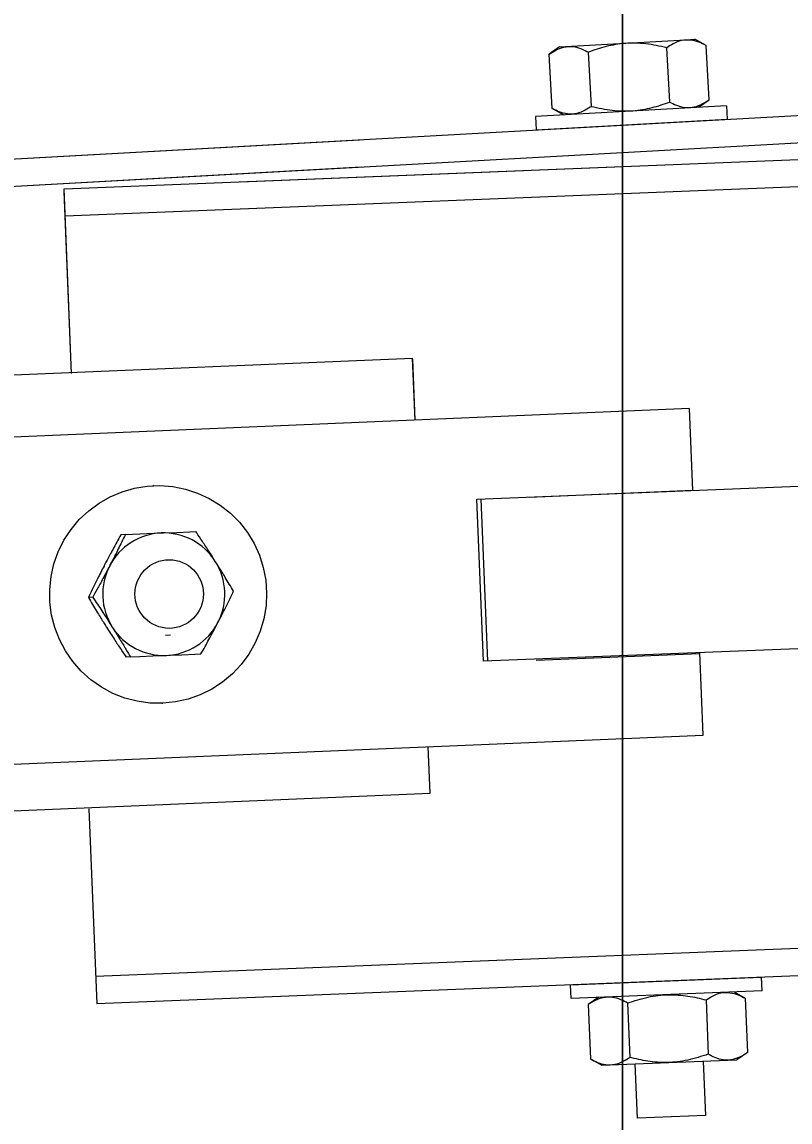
# Model space of a CAD drawing. Extents: x 9538 to 81668, y 7600 to 11751.
# Drawn here: x 22291.52 to 22297.39, y 9731.64 to 9740.06 of the extents above; entities that cross this region are included whole.
import ezdxf

# ---------------------------------------------------------------- set-up
doc = ezdxf.new("R2010")
doc.units = 0
doc.layers.add('DsnShtMinorGrid16', color=7, linetype='Continuous')
doc.layers.add('dsnStdTable', color=7, linetype='Continuous')

msp = doc.modelspace()

# ---------------------------------------------------------------- linework, layer by layer
at = {"layer": 'DsnShtMinorGrid16'}
for p, q in [((22296.1139, 9700.2905), (22296.1139, 9744.8878)), ((22296.1139, 9744.8878), (22296.1139, 9667.3105))]:
    msp.add_line(p, q, dxfattribs=at)
at = {"layer": 'dsnStdTable'}
for p, q in [((22295.6313, 9739.8695), (22296.5965, 9739.9232)), ((22295.6313, 9739.8695), (22296.5965, 9739.9232)), ((22296.5965, 9739.9232), (22296.6658, 9739.9271)), ((22296.5965, 9739.9232), (22296.6658, 9739.9271)), ((22296.7519, 9739.8793), (22296.6658, 9739.9271)), ((22296.7519, 9739.8793), (22296.6658, 9739.9271)), ((22295.6313, 9739.8695), (22295.551, 9739.8124)), ((22295.6313, 9739.8695), (22295.551, 9739.8124)), ((22295.8743, 9739.414), (22295.8512, 9739.8292)), ((22295.8743, 9739.414), (22295.8512, 9739.8292)), ((22296.4748, 9739.4474), (22296.4517, 9739.8626)), ((22296.4748, 9739.4474), (22296.4517, 9739.8626)), ((22296.775, 9739.4641), (22296.7519, 9739.8793)), ((22296.775, 9739.4641), (22296.7519, 9739.8793)), ((22295.5741, 9739.3973), (22295.551, 9739.8124)), ((22295.5741, 9739.3973), (22295.551, 9739.8124)), ((22296.9082, 9739.419), (22295.4469, 9739.3376)), ((22296.9082, 9739.419), (22295.4469, 9739.3376)), ((22295.6602, 9739.3495), (22295.5741, 9739.3973)), ((22295.6602, 9739.3495), (22295.5741, 9739.3973)), ((22296.6948, 9739.4071), (22296.775, 9739.4641)), ((22296.6948, 9739.4071), (22296.775, 9739.4641)), ((22296.9082, 9739.419), (22296.914, 9739.3148)), ((22296.9082, 9739.419), (22296.914, 9739.3148)), ((22264.3368, 9737.5009), (22297.9544, 9739.3727)), ((22295.4469, 9739.3376), (22295.4527, 9739.2334)), ((22295.4469, 9739.3376), (22295.4527, 9739.2334)), ((22295.4527, 9739.2334), (22296.914, 9739.3148)), ((22295.4527, 9739.2334), (22296.914, 9739.3148)), ((22264.3368, 9737.5009), (22294.0995, 9739.1581)), ((22264.3484, 9737.2929), (22297.966, 9739.1647)), ((22291.8385, 9738.7839), (22298.762, 9739.0608)), ((22293.1861, 9738.8378), (22298.762, 9739.0608)), ((22264.3484, 9737.2929), (22294.111, 9738.9501)), ((22291.8468, 9738.5757), (22298.7703, 9738.8527)), ((22291.8468, 9738.5757), (22298.7703, 9738.8527)), ((22291.8951, 9737.3698), (22291.8385, 9738.7839)), ((22291.8951, 9737.3698), (22291.8394, 9738.7626)), ((22270.0842, 9736.4582), (22294.5061, 9737.4884)), ((22294.5252, 9737.0124), (22294.5061, 9737.4884)), ((22294.5252, 9737.0124), (22294.5065, 9737.48)), ((22296.6257, 9737.1012), (22284.1808, 9736.5752)), ((22296.6257, 9737.1012), (22284.1808, 9736.5752)), ((22296.6521, 9736.4744), (22296.6257, 9737.1012)), ((22296.6521, 9736.4744), (22296.6257, 9737.1012)), ((22294.9988, 9736.4083), (22298.8619, 9736.5628)), ((22294.9988, 9736.4083), (22298.8619, 9736.5628)), ((22292.5228, 9736.5119), (22292.5164, 9736.5116)), ((22292.5228, 9736.5119), (22292.5164, 9736.5116)), ((22295.3987, 9736.4229), (22296.6519, 9736.4767)), ((22295.3987, 9736.4229), (22296.6519, 9736.4767)), ((22295.0484, 9735.1676), (22294.9988, 9736.4083)), ((22295.0484, 9735.1676), (22294.9988, 9736.4083)), ((22295.0811, 9735.1689), (22295.0314, 9736.4096)), ((22295.0811, 9735.1689), (22295.0314, 9736.4096)), ((22292.3072, 9736.1379), (22292.2736, 9736.1365)), ((22292.3072, 9736.1379), (22292.2736, 9736.1365)), ((22292.3072, 9736.1379), (22292.5816, 9736.1495)), ((22292.3072, 9736.1379), (22292.5816, 9736.1495)), ((22292.0574, 9735.6582), (22292.0238, 9735.6568)), ((22292.0574, 9735.6582), (22292.0238, 9735.6568)), ((22292.6145, 9735.3689), (22292.6523, 9735.3705)), ((22292.6145, 9735.3689), (22292.6523, 9735.3705)), ((22292.6145, 9735.3689), (22292.6146, 9735.3689)), ((22292.6145, 9735.3689), (22292.6146, 9735.3689)), ((22298.9115, 9735.3221), (22295.0484, 9735.1676)), ((22298.9115, 9735.3221), (22295.0484, 9735.1676)), ((22292.3468, 9735.2012), (22292.3131, 9735.1998)), ((22292.3468, 9735.2012), (22292.3131, 9735.1998)), ((22296.7044, 9735.2241), (22295.4511, 9735.174)), ((22296.7044, 9735.2241), (22295.4511, 9735.174)), ((22296.7311, 9734.6034), (22296.7045, 9735.2339)), ((22296.7311, 9734.6034), (22296.7045, 9735.2339)), ((22292.5866, 9734.8464), (22292.5931, 9734.8467)), ((22292.5866, 9734.8464), (22292.5931, 9734.8467)), ((22284.2807, 9734.0772), (22296.7311, 9734.6034)), ((22284.2807, 9734.0772), (22296.7311, 9734.6034)), ((22294.6393, 9734.1577), (22294.6251, 9734.5144)), ((22270.2174, 9733.1275), (22294.6393, 9734.1577)), ((22292.0283, 9734.0392), (22292.088, 9732.5472)), ((22292.0283, 9734.0392), (22292.088, 9732.5472)), ((22299.0031, 9733.0323), (22292.0797, 9732.7554)), ((22299.0031, 9733.0323), (22292.0797, 9732.7554)), ((22299.0114, 9732.8241), (22292.088, 9732.5472)), ((22299.0114, 9732.8241), (22292.088, 9732.5472)), ((22295.7143, 9732.6923), (22297.1767, 9732.7508)), ((22295.7143, 9732.6923), (22297.1767, 9732.7508)), ((22297.1809, 9732.6465), (22297.1767, 9732.7508)), ((22297.1809, 9732.6465), (22297.1767, 9732.7508)), ((22295.7185, 9732.588), (22295.7143, 9732.6923)), ((22295.7185, 9732.588), (22295.7143, 9732.6923)), ((22297.1809, 9732.6465), (22295.7185, 9732.588)), ((22297.1809, 9732.6465), (22295.7185, 9732.588)), ((22295.932, 9732.5966), (22295.8508, 9732.5408)), ((22295.932, 9732.5966), (22295.8508, 9732.5408)), ((22296.7522, 9732.5768), (22296.7688, 9732.1613)), ((22296.7522, 9732.5768), (22296.7688, 9732.1613)), ((22296.9673, 9732.638), (22297.0527, 9732.5889)), ((22296.9673, 9732.638), (22297.0527, 9732.5889)), ((22297.0527, 9732.5889), (22297.0693, 9732.1734)), ((22297.0527, 9732.5889), (22297.0693, 9732.1734)), ((22295.8508, 9732.5408), (22295.8675, 9732.1253)), ((22295.8508, 9732.5408), (22295.8675, 9732.1253)), ((22296.1513, 9732.5528), (22296.1679, 9732.1373)), ((22296.1513, 9732.5528), (22296.1679, 9732.1373)), ((22297.0693, 9732.1734), (22296.9881, 9732.1176)), ((22297.0693, 9732.1734), (22296.9881, 9732.1176)), ((22295.9528, 9732.0762), (22295.8675, 9732.1253)), ((22295.9528, 9732.0762), (22295.8675, 9732.1253)), ((22295.9528, 9732.0762), (22296.9188, 9732.1148)), ((22295.9528, 9732.0762), (22296.9188, 9732.1148)), ((22296.2269, 9731.671), (22296.2103, 9732.0865)), ((22296.2269, 9731.671), (22296.2103, 9732.0865)), ((22296.7307, 9732.1073), (22296.7473, 9731.6918)), ((22296.7307, 9732.1073), (22296.7473, 9731.6918)), ((22296.9188, 9732.1148), (22296.9881, 9732.1176)), ((22296.9188, 9732.1148), (22296.9881, 9732.1176)), ((22296.7473, 9731.6918), (22296.2269, 9731.671)), ((22296.7473, 9731.6918), (22296.2269, 9731.671))]:
    msp.add_line(p, q, dxfattribs=at)
for points in [[(22292.691, 9734.8567), (22292.5931, 9734.8467), (22292.4947, 9734.8484), (22292.3971, 9734.8618), (22292.3019, 9734.8866), (22292.2102, 9734.9226), (22292.1234, 9734.9692), (22292.0428, 9735.0257), (22291.9693, 9735.0915), (22291.9041, 9735.1655), (22291.848, 9735.2467), (22291.802, 9735.3339), (22291.7666, 9735.4261), (22291.7422, 9735.5217), (22291.7294, 9735.6196), (22291.7281, 9735.7184), (22291.7385, 9735.8165), (22291.7604, 9735.9128), (22291.7935, 9736.0058), (22291.8373, 9736.0942), (22291.8913, 9736.1767), (22291.9546, 9736.2523), (22292.0265, 9736.3198), (22292.1056, 9736.3784), (22292.1913, 9736.4271), (22292.2819, 9736.4654), (22292.3765, 9736.4926), (22292.4737, 9736.5084), (22292.5721, 9736.5125), (22292.6702, 9736.505), (22292.7668, 9736.4858), (22292.8605, 9736.4554), (22292.9499, 9736.414), (22293.0337, 9736.3623), (22293.111, 9736.3011), (22293.1804, 9736.2311), (22293.2411, 9736.1534), (22293.2922, 9736.069), (22293.333, 9735.9791), (22293.363, 9735.8851), (22293.3816, 9735.7881), (22293.3887, 9735.6896), (22293.3841, 9735.591), (22293.3679, 9735.4936), (22293.3403, 9735.3988), (22293.3019, 9735.308), (22293.2528, 9735.2224), (22293.1941, 9735.1432), (22293.1264, 9735.0715), (22293.0508, 9735.0083), (22292.9682, 9734.9546), (22292.8799, 9734.911), (22292.7871, 9734.8782), (22292.691, 9734.8567)], [(22292.691, 9734.8567), (22292.5931, 9734.8467), (22292.4947, 9734.8484), (22292.3971, 9734.8618), (22292.3019, 9734.8866), (22292.2102, 9734.9226), (22292.1234, 9734.9692), (22292.0428, 9735.0257), (22291.9693, 9735.0915), (22291.9041, 9735.1655), (22291.848, 9735.2467), (22291.802, 9735.3339), (22291.7666, 9735.4261), (22291.7422, 9735.5217), (22291.7294, 9735.6196), (22291.7281, 9735.7184), (22291.7385, 9735.8165), (22291.7604, 9735.9128), (22291.7935, 9736.0058), (22291.8373, 9736.0942), (22291.8913, 9736.1767), (22291.9546, 9736.2523), (22292.0265, 9736.3198), (22292.1056, 9736.3784), (22292.1913, 9736.4271), (22292.2819, 9736.4654), (22292.3765, 9736.4926), (22292.4737, 9736.5084), (22292.5721, 9736.5125), (22292.6702, 9736.505), (22292.7668, 9736.4858), (22292.8605, 9736.4554), (22292.9499, 9736.414), (22293.0337, 9736.3623), (22293.111, 9736.3011), (22293.1804, 9736.2311), (22293.2411, 9736.1534), (22293.2922, 9736.069), (22293.333, 9735.9791), (22293.363, 9735.8851), (22293.3816, 9735.7881), (22293.3887, 9735.6896), (22293.3841, 9735.591), (22293.3679, 9735.4936), (22293.3403, 9735.3988), (22293.3019, 9735.308), (22293.2528, 9735.2224), (22293.1941, 9735.1432), (22293.1264, 9735.0715), (22293.0508, 9735.0083), (22292.9682, 9734.9546), (22292.8799, 9734.911), (22292.7871, 9734.8782), (22292.691, 9734.8567)], [(22292.5816, 9736.1495), (22292.6002, 9736.1502), (22292.701, 9736.1545), (22292.7999, 9736.1587), (22292.8464, 9736.1606)], [(22292.5816, 9736.1495), (22292.6002, 9736.1502), (22292.701, 9736.1545), (22292.7999, 9736.1587), (22292.8464, 9736.1606)], [(22292.3468, 9735.2012), (22292.4177, 9735.2042), (22292.5174, 9735.2084), (22292.6212, 9735.2128)], [(22292.3468, 9735.2012), (22292.4177, 9735.2042), (22292.5174, 9735.2084), (22292.6212, 9735.2128)], [(22292.6212, 9735.2128), (22292.6397, 9735.2136), (22292.7405, 9735.2178), (22292.8394, 9735.222), (22292.8859, 9735.224)], [(22292.6212, 9735.2128), (22292.6397, 9735.2136), (22292.7405, 9735.2178), (22292.8394, 9735.222), (22292.8859, 9735.224)]]:
    msp.add_lwpolyline(points, dxfattribs=at)
msp.add_circle((22292.6425, 9735.6824), 0.2625, dxfattribs=at)
msp.add_circle((22292.6425, 9735.6824), 0.2625, dxfattribs=at)
for centre, radius, start, end in [((22292.6016, 9735.6829), 0.467, 92.44632, 152.5402), ((22292.6016, 9735.6829), 0.467, 92.44632, 152.5402), ((22292.6011, 9735.6829), 0.467, 32.28916, 92.38599), ((22292.6011, 9735.6829), 0.467, 32.28916, 92.38599), ((22292.604, 9735.6812), 0.4699, 152.49415, 212.33566), ((22292.604, 9735.6812), 0.4699, 152.49415, 212.33566), ((22292.5985, 9735.6809), 0.4702, 332.5251, 32.32384), ((22292.5985, 9735.6809), 0.4702, 332.5251, 32.32384), ((22292.6011, 9735.6796), 0.4672, 272.46346, 332.52306), ((22292.6011, 9735.6796), 0.4672, 272.46346, 332.52306), ((22292.6018, 9735.6794), 0.467, 212.29513, 272.38959), ((22292.6018, 9735.6794), 0.467, 212.29513, 272.38959)]:
    msp.add_arc(centre, radius, start, end, dxfattribs=at)
for points in [[(22296.4517, 9739.8626), (22296.3985, 9739.8744), (22296.2906, 9739.8983), (22296.1328, 9739.9001), (22295.9846, 9739.8753), (22295.896, 9739.8447), (22295.8512, 9739.8292)], [(22296.4517, 9739.8626), (22296.3985, 9739.8744), (22296.2906, 9739.8983), (22296.1328, 9739.9001), (22295.9846, 9739.8753), (22295.896, 9739.8447), (22295.8512, 9739.8292)], [(22296.7519, 9739.8793), (22296.7341, 9739.8885), (22296.6992, 9739.9064), (22296.6363, 9739.9238), (22296.5623, 9739.9215), (22296.4988, 9739.8943), (22296.4638, 9739.8708), (22296.4517, 9739.8626)], [(22296.7519, 9739.8793), (22296.7341, 9739.8885), (22296.6992, 9739.9064), (22296.6363, 9739.9238), (22296.5623, 9739.9215), (22296.4988, 9739.8943), (22296.4638, 9739.8708), (22296.4517, 9739.8626)], [(22295.551, 9739.8124), (22295.5677, 9739.8235), (22295.6004, 9739.8452), (22295.661, 9739.8695), (22295.7348, 9739.8754), (22295.8009, 9739.8555), (22295.8383, 9739.8359), (22295.8513, 9739.8292)], [(22295.551, 9739.8124), (22295.5677, 9739.8235), (22295.6004, 9739.8452), (22295.661, 9739.8695), (22295.7348, 9739.8754), (22295.8009, 9739.8555), (22295.8383, 9739.8359), (22295.8513, 9739.8292)], [(22295.8744, 9739.414), (22295.8622, 9739.4058), (22295.8279, 9739.3827), (22295.7646, 9739.3553), (22295.6908, 9739.3525), (22295.627, 9739.3701), (22295.5922, 9739.388), (22295.5742, 9739.3973)], [(22295.8744, 9739.414), (22295.8622, 9739.4058), (22295.8279, 9739.3827), (22295.7646, 9739.3553), (22295.6908, 9739.3525), (22295.627, 9739.3701), (22295.5922, 9739.388), (22295.5742, 9739.3973)], [(22295.8743, 9739.414), (22295.9276, 9739.4022), (22296.0354, 9739.3783), (22296.1933, 9739.3765), (22296.3414, 9739.4012), (22296.43, 9739.4319), (22296.4748, 9739.4474)], [(22295.8743, 9739.414), (22295.9276, 9739.4022), (22296.0354, 9739.3783), (22296.1933, 9739.3765), (22296.3414, 9739.4012), (22296.43, 9739.4319), (22296.4748, 9739.4474)], [(22296.4748, 9739.4474), (22296.4878, 9739.4406), (22296.5244, 9739.4215), (22296.5904, 9739.4013), (22296.6641, 9739.4067), (22296.7255, 9739.4313), (22296.7582, 9739.4529), (22296.775, 9739.4641)], [(22296.4748, 9739.4474), (22296.4878, 9739.4406), (22296.5244, 9739.4215), (22296.5904, 9739.4013), (22296.6641, 9739.4067), (22296.7255, 9739.4313), (22296.7582, 9739.4529), (22296.775, 9739.4641)], [(22292.2736, 9736.1365), (22292.2527, 9736.0987), (22292.2092, 9736.0202), (22292.1662, 9735.94), (22292.1443, 9735.8975), (22292.1438, 9735.8964)], [(22292.2736, 9736.1365), (22292.2527, 9736.0987), (22292.2092, 9736.0202), (22292.1662, 9735.94), (22292.1443, 9735.8975), (22292.1438, 9735.8964)], [(22292.3072, 9736.1379), (22292.2888, 9736.1001), (22292.2503, 9736.0209), (22292.2095, 9735.9414), (22292.1878, 9735.8994), (22292.1872, 9735.8982)], [(22292.3072, 9736.1379), (22292.2888, 9736.1001), (22292.2503, 9736.0209), (22292.2095, 9735.9414), (22292.1878, 9735.8994), (22292.1872, 9735.8982)], [(22292.9958, 9735.9324), (22292.9755, 9735.9642), (22292.9348, 9736.0281), (22292.8844, 9736.1039), (22292.8548, 9736.1481), (22292.8464, 9736.1606)], [(22292.9958, 9735.9324), (22292.9755, 9735.9642), (22292.9348, 9736.0281), (22292.8844, 9736.1039), (22292.8548, 9736.1481), (22292.8464, 9736.1606)], [(22292.1438, 9735.8964), (22292.1266, 9735.8631), (22292.0923, 9735.7967), (22292.0527, 9735.7167), (22292.0302, 9735.67), (22292.0238, 9735.6568)], [(22292.1438, 9735.8964), (22292.1266, 9735.8631), (22292.0923, 9735.7967), (22292.0527, 9735.7167), (22292.0302, 9735.67), (22292.0238, 9735.6568)], [(22292.1872, 9735.8982), (22292.1696, 9735.8648), (22292.1343, 9735.7978), (22292.0907, 9735.7179), (22292.0648, 9735.6714), (22292.0574, 9735.6582)], [(22292.1872, 9735.8982), (22292.1696, 9735.8648), (22292.1343, 9735.7978), (22292.0907, 9735.7179), (22292.0648, 9735.6714), (22292.0574, 9735.6582)], [(22293.1356, 9735.7037), (22293.1141, 9735.7397), (22293.0688, 9735.8153), (22293.0223, 9735.8916), (22292.9965, 9735.9313), (22292.9958, 9735.9324)], [(22293.1356, 9735.7037), (22293.1141, 9735.7397), (22293.0688, 9735.8153), (22293.0223, 9735.8916), (22292.9965, 9735.9313), (22292.9958, 9735.9324)], [(22293.0157, 9735.464), (22293.0328, 9735.4973), (22293.067, 9735.5637), (22293.1066, 9735.6438), (22293.1292, 9735.6905), (22293.1356, 9735.7037)], [(22293.0157, 9735.464), (22293.0328, 9735.4973), (22293.067, 9735.5637), (22293.1066, 9735.6438), (22293.1292, 9735.6905), (22293.1356, 9735.7037)], [(22292.0238, 9735.6568), (22292.0452, 9735.6207), (22292.0903, 9735.545), (22292.1378, 9735.4693), (22292.1628, 9735.4292), (22292.1635, 9735.4281)], [(22292.0238, 9735.6568), (22292.0452, 9735.6207), (22292.0903, 9735.545), (22292.1378, 9735.4693), (22292.1628, 9735.4292), (22292.1635, 9735.4281)], [(22292.0574, 9735.6582), (22292.0814, 9735.6223), (22292.1312, 9735.5477), (22292.181, 9735.4716), (22292.2063, 9735.431), (22292.207, 9735.4299)], [(22292.0574, 9735.6582), (22292.0814, 9735.6223), (22292.1312, 9735.5477), (22292.181, 9735.4716), (22292.2063, 9735.431), (22292.207, 9735.4299)], [(22292.8859, 9735.224), (22292.9068, 9735.2617), (22292.9504, 9735.3401), (22292.9924, 9735.4208), (22293.0151, 9735.4629), (22293.0157, 9735.464)], [(22292.8859, 9735.224), (22292.9068, 9735.2617), (22292.9504, 9735.3401), (22292.9924, 9735.4208), (22293.0151, 9735.4629), (22293.0157, 9735.464)], [(22292.1635, 9735.4281), (22292.1838, 9735.3963), (22292.2247, 9735.3324), (22292.2749, 9735.2565), (22292.3046, 9735.2124), (22292.3131, 9735.1998)], [(22292.1635, 9735.4281), (22292.1838, 9735.3963), (22292.2247, 9735.3324), (22292.2749, 9735.2565), (22292.3046, 9735.2124), (22292.3131, 9735.1998)], [(22292.207, 9735.4299), (22292.2269, 9735.3982), (22292.2666, 9735.3349), (22292.3127, 9735.2584), (22292.3392, 9735.2138), (22292.3468, 9735.2012)], [(22292.207, 9735.4299), (22292.2269, 9735.3982), (22292.2666, 9735.3349), (22292.3127, 9735.2584), (22292.3392, 9735.2138), (22292.3468, 9735.2012)], [(22296.1513, 9732.5528), (22296.1385, 9732.5598), (22296.1021, 9732.5795), (22296.0365, 9732.6007), (22295.9627, 9732.5964), (22295.9009, 9732.5728), (22295.8679, 9732.5517), (22295.8509, 9732.5408)], [(22296.1513, 9732.5528), (22296.1385, 9732.5598), (22296.1021, 9732.5795), (22296.0365, 9732.6007), (22295.9627, 9732.5964), (22295.9009, 9732.5728), (22295.8679, 9732.5517), (22295.8509, 9732.5408)], [(22296.1513, 9732.5528), (22296.2031, 9732.5696), (22296.3082, 9732.6037), (22296.4652, 9732.6206), (22296.615, 9732.6101), (22296.7061, 9732.588), (22296.7522, 9732.5768)], [(22296.1513, 9732.5528), (22296.2031, 9732.5696), (22296.3082, 9732.6037), (22296.4652, 9732.6206), (22296.615, 9732.6101), (22296.7061, 9732.588), (22296.7522, 9732.5768)], [(22296.7522, 9732.5768), (22296.7645, 9732.5848), (22296.7991, 9732.6074), (22296.8629, 9732.6338), (22296.9368, 9732.6354), (22297.0002, 9732.6168), (22297.0348, 9732.5984), (22297.0527, 9732.5889)], [(22296.7522, 9732.5768), (22296.7645, 9732.5848), (22296.7991, 9732.6074), (22296.8629, 9732.6338), (22296.9368, 9732.6354), (22297.0002, 9732.6168), (22297.0348, 9732.5984), (22297.0527, 9732.5889)], [(22296.7688, 9732.1613), (22296.717, 9732.1445), (22296.6119, 9732.1104), (22296.455, 9732.0936), (22296.3051, 9732.1041), (22296.214, 9732.1261), (22296.1679, 9732.1373)], [(22296.7688, 9732.1613), (22296.717, 9732.1445), (22296.6119, 9732.1104), (22296.455, 9732.0936), (22296.3051, 9732.1041), (22296.214, 9732.1261), (22296.1679, 9732.1373)], [(22297.0693, 9732.1734), (22297.0524, 9732.1625), (22297.0194, 9732.1414), (22296.9584, 9732.118), (22296.8846, 9732.1133), (22296.8187, 9732.1343), (22296.7817, 9732.1544), (22296.7688, 9732.1613)], [(22297.0693, 9732.1734), (22297.0524, 9732.1625), (22297.0194, 9732.1414), (22296.9584, 9732.118), (22296.8846, 9732.1133), (22296.8187, 9732.1343), (22296.7817, 9732.1544), (22296.7688, 9732.1613)], [(22295.8675, 9732.1253), (22295.8852, 9732.1159), (22295.9198, 9732.0974), (22295.9824, 9732.079), (22296.0564, 9732.0801), (22296.1204, 9732.1063), (22296.1557, 9732.1293), (22296.1679, 9732.1373)], [(22295.8675, 9732.1253), (22295.8852, 9732.1159), (22295.9198, 9732.0974), (22295.9824, 9732.079), (22296.0564, 9732.0801), (22296.1204, 9732.1063), (22296.1557, 9732.1293), (22296.1679, 9732.1373)]]:
    msp.add_open_spline(points, degree=3, dxfattribs=at)

doc.saveas('drawing.dxf')
